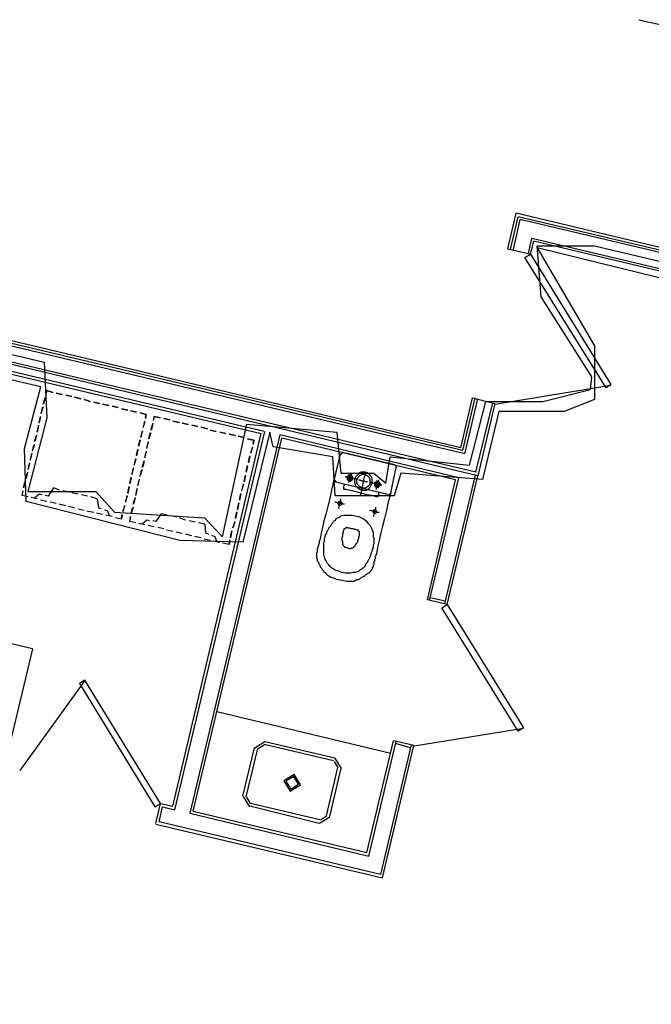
# Model space of a CAD drawing. Header units: feet. Extents: x -79 to 198, y -22 to 181.
# Tile 361 of 656: x 66 to 78, y 29 to 49. Entities that reach past the tile are written whole.
import ezdxf

# ---------------------------------------------------------------- set-up
doc = ezdxf.new("R2010")
doc.units = ezdxf.units.FT
for name, color, linetype in [('A-AREA-COMUN', 252, 'CONTINUOUS'), ('A-AREA-UNIDAD', 30, 'CONTINUOUS'), ('A-LINEA', 7, 'CONTINUOUS')]:
    doc.layers.add(name, color=color, linetype=linetype)

msp = doc.modelspace()

# ---------------------------------------------------------------- linework, layer by layer
at = {"layer": 'A-AREA-COMUN'}
msp.add_lwpolyline([(61.728, 43.1289), (66.432, 42.0089), (66.48, 40.9244), (66.112, 39.4844), (67.44, 39.4844), (67.808, 39.0756), (69.568, 38.9689), (69.92, 38.5956), (70.4, 40.8), (72.16, 40.64), (72.24, 39.84), (72.88, 39.84), (73.12, 39.6444), (73.2, 40.16), (74.752, 40), (75.072, 41.2444), (76.192, 41.2444), (77.12, 41.4756), (77.152, 41.7244), (76.16, 43.2889), (76.08, 44.2844), (77.2, 44.2844), (81.12, 43.36)], dxfattribs=at)
at = {"layer": 'A-AREA-UNIDAD'}
msp.add_lwpolyline([(80.352, 43.2), (76.08, 44.2489), (77.2, 42.3289), (77.2, 41.28), (76.608, 41.0489), (75.328, 41.0489), (75.008, 39.7156), (73.408, 39.84), (73.28, 39.3956), (72.128, 39.3956), (72.08, 40.16), (70.912, 40.3556), (70.848, 40.64), (70.32, 38.4889), (69.088, 38.5244), (66.08, 39.2889), (66.048, 40.32), (66.368, 41.5289), (65.52, 41.7244), (62.048, 27.1644)], dxfattribs=at)
at = {"layer": 'A-LINEA'}
for p, q in [((78.0667, 48.7111), (78.5467, 48.6044)), ((78.0667, 48.7111), (78.5467, 48.6044)), ((75.5067, 44.2311), (75.6667, 44.9244)), ((79.7067, 43.9644), (75.6667, 44.9244)), ((75.56, 44.2178), (75.7067, 44.8578)), ((75.6133, 44.2178), (75.7467, 44.8044)), ((79.7467, 43.8978), (75.7067, 44.8578)), ((79.7867, 43.8444), (75.7467, 44.8044)), ((75.9067, 44.1378), (75.9733, 44.4311)), ((75.9467, 44.1244), (76.0133, 44.3778)), ((80.0133, 43.4711), (75.9733, 44.4311)), ((80.0533, 43.4178), (76.0133, 44.3778)), ((75.5067, 44.2311), (75.96, 44.1244)), ((75.96, 44.1244), (75.96, 44.1244)), ((74.6667, 40.2178), (61.2267, 43.4044)), ((74.6267, 40.2844), (61.24, 43.4578)), ((74.5867, 40.3378), (61.2533, 43.5111)), ((74.92, 39.7911), (61.1467, 43.0711)), ((74.88, 39.8578), (61.16, 43.1111)), ((65.44, 41.8578), (70.68, 40.6178)), ((70.7333, 40.6578), (65.4533, 41.9111)), ((66.4667, 41.3644), (66.48, 41.4578)), ((66.48, 41.4578), (66.6, 41.4178)), ((75.2581, 41.1926), (77.521, 41.5599)), ((75.2581, 41.1926), (77.521, 41.5599)), ((66.4133, 41.1911), (66.4533, 41.3111)), ((66.4533, 41.3244), (66.4267, 41.2044)), ((66.6667, 41.4044), (66.7867, 41.3778)), ((66.7867, 41.3778), (66.6667, 41.4044)), ((66.8533, 41.3644), (66.9733, 41.3378)), ((66.9733, 41.3378), (66.8533, 41.3644)), ((67.0267, 41.3244), (67.1467, 41.2978)), ((67.1467, 41.2978), (67.0267, 41.3244)), ((67.2133, 41.2844), (67.3333, 41.2444)), ((67.3333, 41.2444), (67.2133, 41.2844)), ((67.4, 41.2311), (67.52, 41.2044)), ((67.52, 41.2044), (67.4, 41.2311)), ((74.5867, 40.3378), (74.8133, 41.3111)), ((74.6267, 40.2844), (74.8667, 41.3111)), ((74.6667, 40.2178), (74.92, 41.2978)), ((74.88, 39.8578), (75.2133, 41.2178)), ((66.4133, 41.1378), (66.3733, 41.0178)), ((66.3733, 41.0044), (66.4, 41.1244)), ((67.5733, 41.1911), (67.6933, 41.1644)), ((67.6933, 41.1644), (67.5733, 41.1911)), ((67.76, 41.1511), (67.88, 41.1244)), ((67.88, 41.1244), (67.76, 41.1511)), ((67.9467, 41.0978), (68.0667, 41.0711)), ((68.0667, 41.0711), (67.9467, 41.0978)), ((68.12, 41.0578), (68.24, 41.0311)), ((68.24, 41.0311), (68.12, 41.0578)), ((66.3333, 40.8178), (66.36, 40.9511)), ((66.36, 40.9511), (66.3333, 40.8311)), ((68.4, 40.8444), (68.36, 40.7244)), ((68.3733, 40.7378), (68.4, 40.8578)), ((68.5733, 40.8711), (68.5867, 40.9511)), ((68.5867, 40.9511), (68.7067, 40.9244)), ((68.7733, 40.9111), (68.8933, 40.8844)), ((68.8933, 40.8844), (68.7733, 40.9111)), ((68.9467, 40.8578), (69.08, 40.8311)), ((69.08, 40.8311), (68.9467, 40.8578)), ((66.32, 40.7778), (66.2933, 40.6444)), ((66.2933, 40.6444), (66.32, 40.7644)), ((68.3467, 40.6711), (68.32, 40.5378)), ((68.32, 40.5511), (68.36, 40.6711)), ((68.52, 40.6844), (68.56, 40.8044)), ((68.56, 40.8178), (68.5333, 40.6978)), ((68.9867, 33.2578), (70.7467, 40.6578)), ((69.1333, 40.8178), (69.2533, 40.7911)), ((69.2533, 40.7911), (69.1333, 40.8178)), ((69.32, 40.7778), (69.44, 40.7511)), ((69.44, 40.7511), (69.32, 40.7778)), ((69.5067, 40.7378), (69.6267, 40.7111)), ((69.6267, 40.7111), (69.5067, 40.7378)), ((69.68, 40.6844), (69.8, 40.6578)), ((69.8, 40.6578), (69.68, 40.6844)), ((69.8667, 40.6444), (69.9867, 40.6178)), ((69.9867, 40.6178), (69.8667, 40.6444)), ((66.24, 40.4578), (66.28, 40.5778)), ((66.28, 40.5911), (66.2533, 40.4711)), ((68.28, 40.3778), (68.3067, 40.4978)), ((68.3067, 40.4844), (68.28, 40.3644)), ((68.4667, 40.4578), (68.44, 40.3378)), ((68.48, 40.5111), (68.5067, 40.6311)), ((68.52, 40.6311), (68.48, 40.5111)), ((68.9467, 33.3244), (70.68, 40.6178)), ((71.04, 40.5911), (69.28, 33.1911)), ((69.3467, 33.2311), (71.08, 40.5244)), ((70.0533, 40.6044), (70.1733, 40.5778)), ((70.1733, 40.5778), (70.0533, 40.6044)), ((70.2267, 40.5644), (70.3467, 40.5378)), ((70.3467, 40.5378), (70.2267, 40.5644)), ((74.5467, 39.7511), (71.04, 40.5911)), ((74.48, 39.7111), (71.08, 40.5244)), ((66.24, 40.4044), (66.2, 40.2844)), ((66.2, 40.2711), (66.2267, 40.3911)), ((68.24, 40.1911), (68.2667, 40.3111)), ((68.2667, 40.2978), (68.24, 40.1778)), ((68.4267, 40.2711), (68.4, 40.1511)), ((68.4, 40.1378), (68.4267, 40.2578)), ((68.44, 40.3244), (68.4667, 40.4444)), ((70.5067, 40.3511), (70.4667, 40.2311)), ((70.48, 40.2311), (70.5067, 40.3511)), ((66.1867, 40.2311), (66.16, 40.0978)), ((66.16, 40.0978), (66.1867, 40.2178)), ((68.2267, 40.1111), (68.1867, 39.9911)), ((68.2, 40.0044), (68.2267, 40.1244)), ((68.3467, 39.9511), (68.3867, 40.0844)), ((68.3867, 40.0844), (68.36, 39.9644)), ((70.4267, 40.0578), (70.4533, 40.1778)), ((70.4533, 40.1644), (70.4267, 40.0444)), ((72.2267, 40.2178), (72.1067, 39.7244)), ((72.2841, 40.2432), (72.2279, 40.2086)), ((73.2933, 40.0044), (72.2667, 40.2444)), ((66.1467, 40.0444), (66.12, 39.9244)), ((66.12, 39.9111), (66.1467, 40.0311)), ((68.1467, 39.8178), (68.1867, 39.9511)), ((68.1733, 39.9378), (68.1467, 39.8178)), ((68.3467, 39.9111), (68.3067, 39.7911)), ((68.3067, 39.7778), (68.3333, 39.8978)), ((70.3867, 39.8711), (70.4133, 39.9911)), ((70.4133, 39.9778), (70.3867, 39.8578)), ((73.2133, 39.4578), (73.32, 39.9511)), ((73.3321, 39.947), (73.2975, 40.0032)), ((66.0667, 39.6844), (66.0267, 39.5511)), ((66.0667, 39.7244), (66.1067, 39.8444)), ((66.1067, 39.8578), (66.08, 39.7378)), ((68.1067, 39.6444), (68.1333, 39.7644)), ((68.1333, 39.7511), (68.1067, 39.6311)), ((68.2933, 39.7244), (68.2667, 39.6044)), ((68.2667, 39.5911), (68.2933, 39.7111)), ((70.3733, 39.8044), (70.3467, 39.6711)), ((70.3467, 39.6844), (70.3733, 39.8044)), ((72.1079, 39.7152), (72.1425, 39.659)), ((73.9333, 37.3644), (74.48, 39.7111)), ((73.9733, 37.3511), (74.5467, 39.7511)), ((74.8667, 39.8044), (74.2667, 37.2844)), ((74.32, 37.2711), (74.92, 39.7911)), ((66.0133, 39.4978), (66, 39.4311)), ((66.0267, 39.5511), (66.0533, 39.6711)), ((66.7333, 39.5111), (66.6133, 39.5511)), ((66.92, 39.4711), (66.8, 39.4978)), ((68.0667, 39.4578), (68.0933, 39.5778)), ((68.0933, 39.5644), (68.0667, 39.4444)), ((68.2267, 39.4044), (68.2533, 39.5378)), ((68.2533, 39.5378), (68.2267, 39.4178)), ((70.3333, 39.6178), (70.2933, 39.4978)), ((70.3067, 39.5111), (70.3333, 39.6311)), ((72.1333, 39.6711), (73.16, 39.4311)), ((66.12, 39.3778), (66, 39.4044)), ((66.2933, 39.3378), (66.1733, 39.3644)), ((66.2933, 39.3378), (66.1733, 39.3644)), ((66.48, 39.2844), (66.36, 39.3111)), ((66.48, 39.2844), (66.36, 39.3111)), ((67.0933, 39.4311), (66.9733, 39.4578)), ((67.28, 39.3911), (67.16, 39.4178)), ((67.4667, 39.3378), (67.3467, 39.3778)), ((68.0533, 39.3911), (68.0133, 39.2711)), ((68.0267, 39.2711), (68.0533, 39.4044)), ((68.1733, 39.2311), (68.2133, 39.3511)), ((68.2133, 39.3644), (68.1867, 39.2444)), ((70.2533, 39.3244), (70.28, 39.4444)), ((70.28, 39.4311), (70.2533, 39.3111)), ((73.1692, 39.419), (73.2254, 39.4537)), ((66.6667, 39.2444), (66.5467, 39.2711)), ((66.6667, 39.2444), (66.5467, 39.2711)), ((66.8533, 39.2044), (66.72, 39.2311)), ((66.8533, 39.2044), (66.72, 39.2311)), ((67.0267, 39.1644), (66.9067, 39.1911)), ((67.0267, 39.1644), (66.9067, 39.1911)), ((67.2133, 39.1111), (67.0933, 39.1378)), ((67.2133, 39.1111), (67.0933, 39.1378)), ((67.9733, 39.0978), (68.0133, 39.2178)), ((68, 39.2044), (67.9733, 39.0844)), ((68.1733, 39.1778), (68.1333, 39.0578)), ((68.1333, 39.0444), (68.16, 39.1644)), ((70.24, 39.2578), (70.2133, 39.1244)), ((70.2133, 39.1378), (70.24, 39.2578)), ((67.4, 39.0711), (67.2667, 39.0978)), ((67.4, 39.0711), (67.2667, 39.0978)), ((67.5733, 39.0311), (67.4533, 39.0578)), ((67.5733, 39.0311), (67.4533, 39.0578)), ((67.76, 38.9911), (67.64, 39.0178)), ((67.76, 38.9911), (67.64, 39.0178)), ((67.9467, 38.9378), (67.8267, 38.9644)), ((67.9467, 38.9644), (67.96, 39.0311)), ((68.12, 38.9911), (68.1067, 38.9244)), ((68.84, 39.0178), (68.72, 39.0444)), ((69.0267, 38.9778), (68.9067, 39.0044)), ((69.2, 38.9244), (69.08, 38.9644)), ((69.3867, 38.8844), (69.2667, 38.9111)), ((70.1733, 38.9644), (70.2, 39.0844)), ((70.2, 39.0711), (70.1733, 38.9511)), ((68.2267, 38.8711), (68.1067, 38.8978)), ((68.4, 38.8311), (68.28, 38.8578)), ((68.4, 38.8311), (68.28, 38.8578)), ((68.5867, 38.7911), (68.4667, 38.8178)), ((68.5867, 38.7911), (68.4667, 38.8178)), ((68.7733, 38.7511), (68.6533, 38.7778)), ((68.7733, 38.7511), (68.6533, 38.7778)), ((68.9467, 38.6978), (68.8267, 38.7244)), ((68.9467, 38.6978), (68.8267, 38.7244)), ((69.5733, 38.8444), (69.4533, 38.8711)), ((70.16, 38.8844), (70.12, 38.7644)), ((70.1333, 38.7778), (70.16, 38.8978)), ((69.1333, 38.6578), (69.0133, 38.6844)), ((69.1333, 38.6578), (69.0133, 38.6844)), ((69.32, 38.6178), (69.2, 38.6444)), ((69.32, 38.6178), (69.2, 38.6444)), ((69.5067, 38.5778), (69.3733, 38.6044)), ((69.5067, 38.5778), (69.3733, 38.6044)), ((69.68, 38.5244), (69.56, 38.5511)), ((69.68, 38.5244), (69.56, 38.5511)), ((70.0533, 38.4578), (70.0667, 38.5378)), ((70.1067, 38.7111), (70.08, 38.5778)), ((70.08, 38.5911), (70.1067, 38.7111)), ((69.8667, 38.4844), (69.7467, 38.5111)), ((69.8667, 38.4844), (69.7467, 38.5111)), ((70.0533, 38.4444), (69.92, 38.4711)), ((74.32, 37.2711), (73.9333, 37.3644)), ((74.28, 37.3378), (73.9867, 37.4044)), ((66.2, 36.4044), (64.2533, 36.8711)), ((66.2, 36.4044), (65.6533, 34.1111)), ((67.2274, 35.7836), (65.9568, 34.0263)), ((69.8133, 35.1778), (73.2133, 34.3644)), ((73.6715, 34.5079), (75.8126, 34.852)), ((70.7519, 34.5866), (70.5512, 34.463)), ((70.7365, 34.5217), (70.616, 34.4476)), ((70.7333, 34.5378), (72.0933, 34.2178)), ((70.7467, 34.5911), (72.12, 34.2711)), ((72.7467, 32.4178), (73.2667, 34.6044)), ((72.7867, 32.3511), (73.32, 34.5911)), ((73.6133, 34.5244), (73.0133, 31.9911)), ((73.0533, 31.9244), (73.6667, 34.5111)), ((73.6667, 34.5111), (73.2667, 34.6044)), ((73.6, 34.4711), (73.3067, 34.5511)), ((70.32, 33.5244), (70.5467, 34.4711)), ((70.3867, 33.5111), (70.6133, 34.4578)), ((72.184, 34.0813), (72.1098, 34.2017)), ((72.2488, 34.0659), (72.1252, 34.2666)), ((72.1733, 34.0844), (71.9467, 33.1378)), ((72.24, 34.0711), (72.0133, 33.1244)), ((70.3245, 33.5163), (70.4481, 33.3156)), ((68.6133, 32.9911), (68.7067, 33.3778)), ((68.7067, 33.3778), (68.9467, 33.3244)), ((70.3894, 33.5009), (70.4635, 33.3805)), ((71.8133, 32.9911), (70.4533, 33.3244)), ((71.8267, 33.0578), (70.4667, 33.3778)), ((68.68, 33.0178), (68.7467, 33.3111)), ((68.7467, 33.3111), (68.9867, 33.2578)), ((69.28, 33.1911), (72.7867, 32.3511)), ((69.3467, 33.2311), (72.7467, 32.4178)), ((71.8369, 33.0605), (71.9573, 33.1347)), ((68.6133, 32.9778), (73.0533, 31.9244)), ((73.0133, 31.9911), (68.68, 33.0178)), ((71.8215, 32.9956), (72.0221, 33.1192))]:
    msp.add_line(p, q, dxfattribs=at)
for points in [[(75.9467, 44.1244), (77.52, 41.5778), (77.4267, 41.5111), (75.84, 44.0578), (75.9467, 44.1244)], [(75.9467, 44.1244), (77.52, 41.5778), (77.4267, 41.5111), (75.84, 44.0578), (75.9467, 44.1244)], [(66.6, 41.4178), (66.48, 41.4578), (66.4667, 41.3778)], [(74.8133, 41.3111), (75.2533, 41.2044), (74.92, 39.7911)], [(68.3067, 41.0178), (68.4267, 40.9911), (68.4133, 40.9111)], [(68.4133, 40.9244), (68.4267, 40.9911), (68.3067, 41.0178)], [(68.7067, 40.9244), (68.5867, 40.9511), (68.5733, 40.8844)], [(70.4133, 40.5111), (70.5333, 40.4844), (70.52, 40.4044)], [(70.52, 40.4178), (70.5333, 40.4844), (70.4133, 40.5111)], [(72.6133, 39.4178), (72.6267, 39.4311), (72.64, 39.4711), (72.6533, 39.5244), (72.6667, 39.6044), (72.68, 39.6711), (72.6933, 39.7511), (72.72, 39.8044), (72.72, 39.8444), (72.7333, 39.8711)], [(72.1067, 39.7244), (72.0933, 39.6978), (72.08, 39.6178), (72.0533, 39.5111), (72.0267, 39.3778), (71.9867, 39.2178), (71.9467, 39.0578), (71.9067, 38.9111), (71.88, 38.7778), (71.8533, 38.6711), (71.84, 38.5911), (71.8267, 38.5378), (71.8133, 38.4978), (71.8133, 38.4711), (71.8, 38.4444), (71.8, 38.4311), (71.8, 38.4178), (71.7867, 38.4044), (71.7867, 38.3911), (71.7867, 38.3778), (71.7867, 38.3644), (71.7733, 38.3511), (71.7733, 38.3244), (71.7733, 38.3111), (71.7733, 38.2978), (71.76, 38.2844), (71.76, 38.2711), (71.76, 38.2578), (71.76, 38.2444), (71.76, 38.2311), (71.76, 38.2044), (71.76, 38.1911), (71.76, 38.1778), (71.7733, 38.1644), (71.7733, 38.1511), (71.7733, 38.1244), (71.7867, 38.1111), (71.8, 38.0978), (71.8, 38.0844), (71.8133, 38.0578), (71.8267, 38.0444), (71.8267, 38.0311), (71.84, 38.0044), (71.8533, 37.9911), (71.8667, 37.9778), (71.88, 37.9511), (71.8933, 37.9378), (71.9067, 37.9111), (71.9333, 37.8978), (71.9467, 37.8711), (71.9733, 37.8444), (72, 37.8311), (72.04, 37.8044), (72.0933, 37.7911), (72.1467, 37.7644), (72.2267, 37.7511)], [(72.5467, 39.7244), (72.5333, 39.7244), (72.52, 39.7244), (72.48, 39.7378), (72.4533, 39.7378), (72.4133, 39.7511), (72.3733, 39.7644), (72.3467, 39.7644), (72.3333, 39.7644), (72.32, 39.7778)], [(72.4, 39.6844), (72.4133, 39.6844), (72.4267, 39.6844), (72.4267, 39.6978), (72.44, 39.6978), (72.4533, 39.6978), (72.4533, 39.7111), (72.4667, 39.7111), (72.4667, 39.7244), (72.4667, 39.7378), (72.48, 39.7511), (72.4667, 39.7644), (72.4667, 39.7778), (72.4533, 39.7911), (72.4533, 39.8044), (72.44, 39.8044), (72.4267, 39.8044), (72.4133, 39.8044), (72.4, 39.8044), (72.3867, 39.8044), (72.3733, 39.7911), (72.36, 39.7778), (72.36, 39.7644), (72.36, 39.7511), (72.36, 39.7378), (72.36, 39.7244), (72.36, 39.7111), (72.3733, 39.7111), (72.3867, 39.6978), (72.4, 39.6844)], [(72.3867, 39.6578), (72.4, 39.6711), (72.4, 39.6978), (72.4133, 39.7244), (72.4133, 39.7644), (72.4267, 39.7911), (72.4267, 39.8178), (72.44, 39.8311)], [(72.4, 39.7111), (72.4133, 39.7111), (72.4267, 39.7111), (72.4267, 39.7244), (72.44, 39.7244), (72.44, 39.7378), (72.44, 39.7511), (72.44, 39.7644), (72.4267, 39.7778), (72.4133, 39.7778), (72.4, 39.7778), (72.3867, 39.7644), (72.3867, 39.7511), (72.3867, 39.7378), (72.3867, 39.7244), (72.4, 39.7244), (72.4, 39.7111)], [(72.64, 39.5111), (72.68, 39.5111), (72.7067, 39.5111), (72.7333, 39.5111), (72.76, 39.5244), (72.7867, 39.5378), (72.8133, 39.5644), (72.8267, 39.5911), (72.84, 39.6178), (72.8533, 39.6444), (72.8533, 39.6711), (72.8533, 39.7111), (72.8533, 39.7378), (72.84, 39.7644), (72.8267, 39.7911), (72.8, 39.8044), (72.7867, 39.8311), (72.76, 39.8444), (72.72, 39.8578), (72.6933, 39.8578), (72.6667, 39.8578), (72.6267, 39.8578), (72.6, 39.8444), (72.5733, 39.8178), (72.56, 39.8044), (72.5333, 39.7778), (72.52, 39.7511), (72.5067, 39.7244), (72.5067, 39.6978), (72.5067, 39.6578), (72.52, 39.6311), (72.52, 39.6044), (72.5467, 39.5778), (72.56, 39.5511), (72.5867, 39.5378), (72.6133, 39.5244), (72.64, 39.5111)], [(72.6533, 39.5511), (72.68, 39.5511), (72.6933, 39.5511), (72.72, 39.5511), (72.7467, 39.5644), (72.76, 39.5778), (72.7867, 39.5911), (72.8, 39.6044), (72.8133, 39.6311), (72.8133, 39.6578), (72.8133, 39.6711), (72.8133, 39.6978), (72.8133, 39.7244), (72.8, 39.7511), (72.7867, 39.7644), (72.7733, 39.7778), (72.76, 39.7911), (72.7333, 39.8044), (72.72, 39.8178), (72.6933, 39.8178), (72.6667, 39.8178), (72.64, 39.8178), (72.6267, 39.8044), (72.6, 39.7911), (72.5867, 39.7778), (72.5733, 39.7644), (72.56, 39.7378), (72.5467, 39.7111), (72.5467, 39.6978), (72.5467, 39.6711), (72.5467, 39.6444), (72.56, 39.6178), (72.5733, 39.6044), (72.5867, 39.5911), (72.6133, 39.5778), (72.6267, 39.5644), (72.6533, 39.5511)], [(72.76, 39.6711), (72.7333, 39.6711), (72.72, 39.6711), (72.6933, 39.6844), (72.6533, 39.6844), (72.6267, 39.6978), (72.6133, 39.6978), (72.5867, 39.7111)], [(72.9333, 39.5644), (72.9467, 39.5644), (72.96, 39.5644), (72.9733, 39.5644), (72.9867, 39.5778), (73, 39.5911), (73.0133, 39.6044), (73.0133, 39.6178), (73.0133, 39.6311), (73, 39.6444), (73, 39.6578), (72.9867, 39.6578), (72.9867, 39.6711), (72.9733, 39.6711), (72.96, 39.6844), (72.9467, 39.6844), (72.9333, 39.6844), (72.92, 39.6711), (72.9067, 39.6578), (72.8933, 39.6578), (72.8933, 39.6444), (72.8933, 39.6311), (72.8933, 39.6178), (72.8933, 39.6044), (72.8933, 39.5911), (72.9067, 39.5911), (72.9067, 39.5778), (72.92, 39.5778), (72.92, 39.5644), (72.9333, 39.5644)], [(72.9333, 39.5244), (72.9333, 39.5378), (72.9333, 39.5511), (72.9333, 39.5778), (72.9467, 39.6044), (72.9467, 39.6311), (72.96, 39.6578), (72.96, 39.6844), (72.9733, 39.6978), (72.9733, 39.7111)], [(66.12, 39.3778), (66, 39.4044), (66.0133, 39.4844)], [(66.6133, 39.5511), (66.5067, 39.3911), (66.4533, 39.4044)], [(72.9867, 39.4711), (72.9733, 39.4578), (72.9733, 39.4444), (72.9733, 39.4311), (72.9733, 39.4178), (72.9733, 39.4044), (72.96, 39.4044), (72.96, 39.3911), (72.96, 39.3778), (72.9467, 39.3778), (72.9333, 39.3778), (72.8933, 39.3911), (72.84, 39.4044), (72.7467, 39.4178), (72.6533, 39.4444), (72.56, 39.4711), (72.4667, 39.4978), (72.3867, 39.5111), (72.3333, 39.5244), (72.32, 39.5244), (72.3067, 39.5244), (72.2933, 39.5378), (72.2933, 39.5511), (72.2933, 39.5644), (72.2933, 39.5778), (72.2933, 39.5911), (72.3067, 39.6044), (72.3067, 39.6178), (72.3067, 39.6311)], [(73.04, 39.6044), (73.0267, 39.6044), (73.0133, 39.6044), (72.9733, 39.6178), (72.9467, 39.6178), (72.9067, 39.6311), (72.8667, 39.6444), (72.84, 39.6444), (72.8267, 39.6578), (72.8133, 39.6578)], [(72.9467, 39.5911), (72.96, 39.5911), (72.9733, 39.5911), (72.9733, 39.6044), (72.9733, 39.6178), (72.9867, 39.6178), (72.9867, 39.6311), (72.9733, 39.6311), (72.9733, 39.6444), (72.96, 39.6444), (72.96, 39.6578), (72.9467, 39.6578), (72.9333, 39.6444), (72.92, 39.6444), (72.92, 39.6311), (72.92, 39.6178), (72.92, 39.6044), (72.9333, 39.6044), (72.9333, 39.5911), (72.9467, 39.5911)], [(66.3867, 39.4178), (66.3333, 39.4311), (66.24, 39.3511)], [(67.4667, 39.3378), (67.4933, 39.1644), (67.5467, 39.1511)], [(72.2, 39.1511), (72.2, 39.1644), (72.2, 39.1778), (72.2133, 39.2044), (72.2133, 39.2311), (72.2267, 39.2578), (72.2267, 39.2844), (72.24, 39.3111), (72.24, 39.3244), (72.24, 39.3378)], [(73.2133, 39.4578), (73.2, 39.4311), (73.1867, 39.3644), (73.16, 39.2444), (73.1333, 39.1111), (73.0933, 38.9511), (73.0533, 38.8044), (73.0133, 38.6444), (72.9867, 38.5244), (72.96, 38.4178), (72.9467, 38.3378), (72.9333, 38.2711), (72.92, 38.2311), (72.9067, 38.2044), (72.9067, 38.1911), (72.9067, 38.1778), (72.9067, 38.1644), (72.8933, 38.1511), (72.8933, 38.1378), (72.8933, 38.1244), (72.8933, 38.1111), (72.88, 38.0978), (72.88, 38.0844), (72.88, 38.0711), (72.88, 38.0578), (72.8667, 38.0311), (72.8667, 38.0178), (72.8667, 38.0044), (72.8533, 37.9911), (72.8533, 37.9778), (72.8533, 37.9644), (72.84, 37.9511), (72.8267, 37.9378), (72.8267, 37.9244), (72.8133, 37.9111), (72.8, 37.8978), (72.7867, 37.8844), (72.7733, 37.8844), (72.76, 37.8711), (72.7333, 37.8578), (72.72, 37.8444), (72.7067, 37.8311), (72.6933, 37.8178), (72.68, 37.8178), (72.6533, 37.8044), (72.64, 37.7911), (72.6133, 37.7778), (72.6, 37.7644), (72.5733, 37.7511), (72.5467, 37.7511), (72.52, 37.7378), (72.4933, 37.7244), (72.4533, 37.7244), (72.4, 37.7244), (72.3467, 37.7244), (72.2933, 37.7378), (72.2133, 37.7511)], [(67.6133, 39.1244), (67.6667, 39.1111), (67.7067, 39.0044)], [(72.3067, 39.2311), (72.28, 39.2311), (72.2667, 39.2444), (72.2267, 39.2444), (72.2, 39.2578), (72.1733, 39.2578), (72.1467, 39.2711), (72.1333, 39.2711), (72.12, 39.2711)], [(72.2133, 39.2178), (72.2267, 39.2178), (72.24, 39.2178), (72.2533, 39.2311), (72.2533, 39.2444), (72.2533, 39.2578), (72.2533, 39.2711), (72.24, 39.2711), (72.24, 39.2844), (72.2267, 39.2844), (72.2133, 39.2844), (72.2, 39.2844), (72.2, 39.2711), (72.1867, 39.2711), (72.1867, 39.2578), (72.1867, 39.2444), (72.1867, 39.2311), (72.2, 39.2178), (72.2133, 39.2178)], [(72.9867, 39.0711), (72.96, 39.0711), (72.9333, 39.0844), (72.9067, 39.0844), (72.88, 39.0978), (72.8533, 39.0978), (72.8267, 39.1111), (72.8133, 39.1111), (72.8, 39.1111)], [(72.8933, 39.0578), (72.9067, 39.0578), (72.92, 39.0578), (72.9333, 39.0711), (72.9333, 39.0844), (72.9333, 39.0978), (72.9333, 39.1111), (72.92, 39.1111), (72.92, 39.1244), (72.9067, 39.1244), (72.8933, 39.1244), (72.88, 39.1244), (72.88, 39.1111), (72.8667, 39.1111), (72.8667, 39.0978), (72.8667, 39.0844), (72.8667, 39.0711), (72.88, 39.0578), (72.8933, 39.0578)], [(72.88, 38.9911), (72.88, 39.0044), (72.88, 39.0178), (72.8933, 39.0444), (72.8933, 39.0711), (72.9067, 39.0978), (72.9067, 39.1244), (72.92, 39.1511), (72.92, 39.1644), (72.92, 39.1778)], [(67.96, 39.0178), (67.9467, 38.9378), (67.8267, 38.9644)], [(68.2267, 38.8711), (68.1067, 38.8978), (68.12, 38.9911)], [(68.4933, 38.9111), (68.44, 38.9244), (68.3467, 38.8444)], [(68.72, 39.0444), (68.6133, 38.8978), (68.56, 38.9111)], [(72.52, 39.0044), (72.5867, 38.9911), (72.64, 38.9644), (72.6933, 38.9378), (72.7333, 38.9111), (72.76, 38.8711), (72.7867, 38.8444), (72.8133, 38.8178), (72.8267, 38.7911), (72.84, 38.7644), (72.8533, 38.7378), (72.8533, 38.7111), (72.8667, 38.6844), (72.8667, 38.6711), (72.8667, 38.6444), (72.8667, 38.6311), (72.8667, 38.6044), (72.88, 38.5778), (72.88, 38.5644), (72.88, 38.5378), (72.88, 38.5244), (72.88, 38.4978), (72.88, 38.4711), (72.88, 38.4578), (72.8667, 38.4311), (72.8667, 38.4044), (72.8667, 38.3778), (72.8533, 38.3511), (72.8533, 38.3244), (72.84, 38.2978), (72.8267, 38.2711), (72.8267, 38.2444), (72.8133, 38.2178), (72.8, 38.1911), (72.8, 38.1778), (72.7867, 38.1511), (72.7733, 38.1378), (72.76, 38.1111), (72.76, 38.0978), (72.7467, 38.0844), (72.7333, 38.0711), (72.72, 38.0578), (72.72, 38.0444), (72.7067, 38.0178), (72.6933, 38.0044), (72.68, 37.9911), (72.6533, 37.9778), (72.64, 37.9644), (72.6133, 37.9511), (72.5867, 37.9244), (72.56, 37.9111), (72.52, 37.8978), (72.48, 37.8978), (72.4267, 37.8844), (72.3733, 37.8844), (72.32, 37.8844), (72.2533, 37.8978), (72.2, 37.9244), (72.1467, 37.9378), (72.0933, 37.9644), (72.0533, 37.9911), (72.0267, 38.0178), (72, 38.0444), (71.9733, 38.0711), (71.96, 38.0978), (71.9467, 38.1244), (71.9333, 38.1511), (71.9333, 38.1644), (71.92, 38.1911), (71.92, 38.2044), (71.9067, 38.2311), (71.9067, 38.2444), (71.9067, 38.2711), (71.9067, 38.2844), (71.9067, 38.2978), (71.9067, 38.3244), (71.9067, 38.3378), (71.9067, 38.3644), (71.9067, 38.3911), (71.9067, 38.4044), (71.9067, 38.4311), (71.9067, 38.4578), (71.9067, 38.4844), (71.92, 38.5111), (71.92, 38.5378), (71.92, 38.5644), (71.9333, 38.5911), (71.9333, 38.6178), (71.9467, 38.6444), (71.96, 38.6711), (71.96, 38.6978), (71.9733, 38.7111), (71.9867, 38.7378), (72, 38.7511), (72, 38.7644), (72.0133, 38.7911), (72.0267, 38.8044), (72.04, 38.8178), (72.0533, 38.8444), (72.0667, 38.8578), (72.08, 38.8711), (72.0933, 38.8978), (72.1067, 38.9111), (72.1333, 38.9244), (72.1467, 38.9511), (72.1733, 38.9644), (72.2133, 38.9778), (72.24, 39.0044), (72.2933, 39.0178), (72.3333, 39.0178), (72.3867, 39.0178), (72.4533, 39.0178), (72.52, 39.0044)], [(69.5733, 38.8444), (69.5867, 38.6711), (69.6533, 38.6444)], [(72.36, 38.7778), (72.3467, 38.7778), (72.3467, 38.7644), (72.3333, 38.7644), (72.32, 38.7644), (72.3067, 38.7511), (72.2933, 38.7511), (72.2933, 38.7378), (72.2933, 38.7244), (72.28, 38.7111), (72.28, 38.6978), (72.28, 38.6844), (72.28, 38.6711), (72.2667, 38.6578), (72.2667, 38.6444), (72.2667, 38.6311), (72.2667, 38.6044), (72.2533, 38.5911), (72.2533, 38.5778), (72.2533, 38.5644), (72.2533, 38.5511), (72.2533, 38.5378), (72.2533, 38.5244), (72.2667, 38.5111), (72.2667, 38.4978), (72.2667, 38.4844), (72.2667, 38.4711), (72.2667, 38.4578), (72.2667, 38.4444), (72.28, 38.4311), (72.2933, 38.4178), (72.3067, 38.3911), (72.3333, 38.3911), (72.3733, 38.3778), (72.4, 38.3644), (72.44, 38.3644), (72.4533, 38.3778), (72.48, 38.3778), (72.4933, 38.3911), (72.4933, 38.4044), (72.5067, 38.4044), (72.52, 38.4178), (72.52, 38.4311), (72.5333, 38.4444), (72.5333, 38.4578), (72.5467, 38.4578), (72.5467, 38.4711), (72.56, 38.4844), (72.56, 38.4978), (72.5733, 38.5111), (72.5733, 38.5244), (72.5733, 38.5378), (72.5733, 38.5511), (72.5867, 38.5644), (72.5867, 38.5778), (72.5867, 38.5911), (72.5867, 38.6044), (72.6, 38.6178), (72.6, 38.6311), (72.6, 38.6444), (72.6, 38.6578), (72.6, 38.6711), (72.6, 38.6844), (72.6, 38.6978), (72.5867, 38.6978), (72.5867, 38.7111), (72.5733, 38.7111), (72.5733, 38.7244), (72.56, 38.7244), (72.5333, 38.7378), (72.5067, 38.7378), (72.48, 38.7511), (72.44, 38.7511), (72.4133, 38.7644), (72.3867, 38.7644), (72.36, 38.7778)], [(69.7067, 38.6311), (69.7733, 38.6044), (69.8133, 38.4978)], [(70.0667, 38.5244), (70.0533, 38.4444), (69.92, 38.4711)], [(74.32, 37.2711), (75.8133, 34.8578), (75.7067, 34.7911), (74.2133, 37.2044), (74.32, 37.2711)], [(68.7067, 33.3778), (67.2267, 35.7911), (67.12, 35.7244), (68.6, 33.3111), (68.7067, 33.3778)], [(71.1245, 33.823), (71.2481, 33.6223), (71.4488, 33.7459), (71.3252, 33.9466), (71.1245, 33.823)], [(71.1634, 33.8137), (71.2574, 33.6612), (71.4099, 33.7552), (71.316, 33.9077), (71.1634, 33.8137)]]:
    msp.add_lwpolyline(points, dxfattribs=at)

doc.saveas('drawing.dxf')
